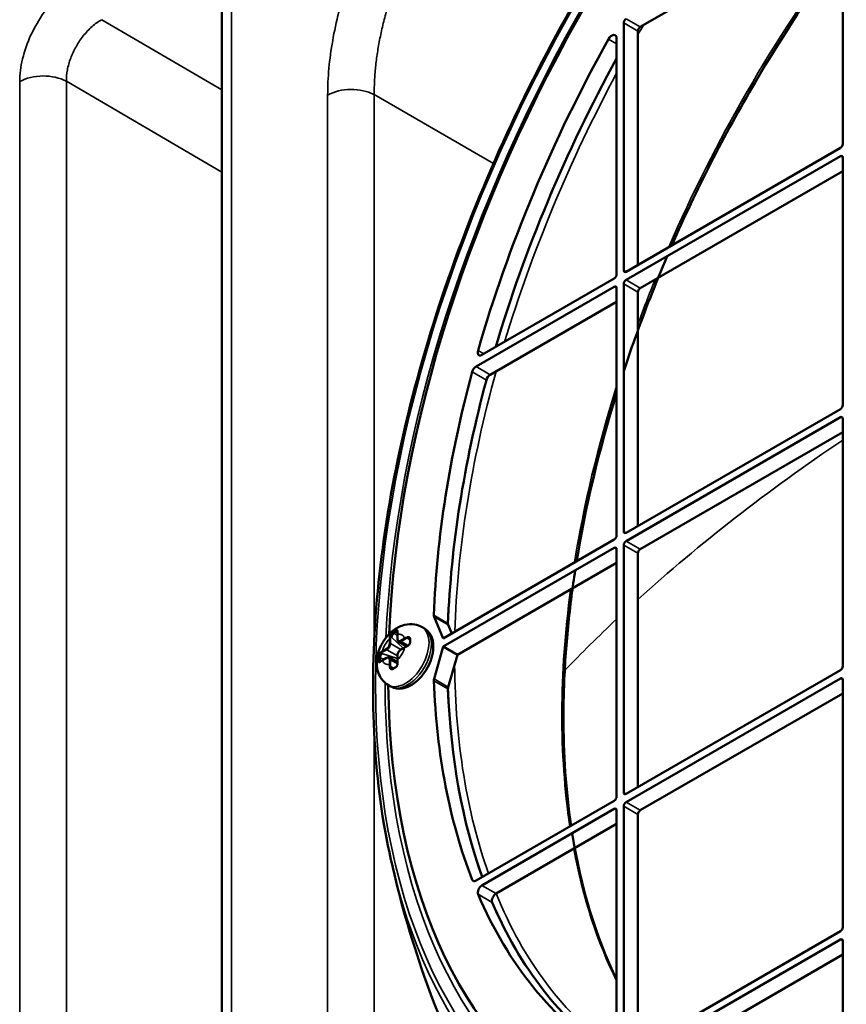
# Model space of a CAD drawing. Header units: millimetres. Extents: x 50 to 3176, y 50 to 2109.
# Tile 496 of 656: x 1862 to 1912, y 546 to 605. Entities that reach past the tile are written whole.
import ezdxf

# ---------------------------------------------------------------- set-up
doc = ezdxf.new("R2010")
doc.units = ezdxf.units.MM
doc.header["$LTSCALE"] = 10
doc.layers.add('Visible (ISO)', color=7, linetype='Continuous', lineweight=50)
doc.layers.add('Visible Narrow (ISO)', color=7, linetype='Continuous', lineweight=35)

msp = doc.modelspace()

# ---------------------------------------------------------------- linework, layer by layer
at = {"layer": 'Visible (ISO)'}
for p, q in [((1911.3947, 612.2648), (1911.3947, 597.4862)), ((1899.3031, 604.4672), (1911.3947, 611.4483)), ((1874.2974, 607.6889), (1874.2974, 486.9566)), ((1898.3132, 589.9336), (1898.3132, 604.7122)), ((1899.1617, 590.2602), (1899.1617, 604.2223)), ((1897.8889, 603.7935), (1897.8889, 589.6886)), ((1911.2532, 597.2412), (1898.4546, 589.8519)), ((1898.4546, 589.362), (1911.2532, 596.7513)), ((1911.3947, 596.6697), (1911.3947, 581.8911)), ((1899.3031, 588.8722), (1911.3947, 595.8532)), ((1897.7475, 589.4437), (1889.8401, 584.8784)), ((1889.4901, 584.1864), (1897.7475, 588.9538)), ((1897.8889, 588.8722), (1897.8889, 574.0936)), ((1898.3132, 574.3385), (1898.3132, 589.1171)), ((1899.1617, 574.6651), (1899.1617, 588.6272)), ((1890.3386, 583.6965), (1897.8889, 588.0557)), ((1911.2532, 581.6462), (1898.4546, 574.2569)), ((1898.4546, 573.767), (1911.2532, 581.1563)), ((1911.3947, 581.0746), (1911.3947, 566.296)), ((1899.3031, 573.2771), (1911.3947, 580.2581)), ((1897.7475, 573.8486), (1887.5296, 567.9493)), ((1898.3132, 558.7434), (1898.3132, 573.522)), ((1887.5296, 567.4594), (1897.7475, 573.3587)), ((1897.8889, 573.2771), (1897.8889, 558.4985)), ((1899.1617, 559.07), (1899.1617, 573.0321)), ((1897.8889, 572.4606), (1888.3782, 566.9695)), ((1886.9809, 569.2454), (1887.5296, 567.9493)), ((1888.0448, 568.2468), (1887.8295, 568.7555)), ((1884.5953, 568.2556), (1884.7367, 568.3373)), ((1884.7928, 568.1836), (1884.7928, 567.9086)), ((1886.4085, 568.5384), (1886.2671, 568.62)), ((1885.3489, 567.4741), (1884.8696, 567.7509)), ((1885.509, 567.959), (1885.5091, 567.959)), ((1884.7928, 566.9288), (1884.7928, 566.6539)), ((1885.2327, 567.4158), (1884.9946, 567.2783)), ((1887.5296, 567.4594), (1886.9809, 565.5298)), ((1887.5296, 567.4594), (1888.3782, 566.9695)), ((1887.8295, 565.0399), (1888.3782, 566.9695)), ((1883.7468, 566.6226), (1883.7468, 566.7859)), ((1884.1461, 566.7884), (1883.9079, 566.6509)), ((1884.8003, 566.5241), (1884.3211, 566.8008)), ((1884.4605, 566.1429), (1884.4605, 566.1429)), ((1911.2532, 566.0511), (1898.4546, 558.6618)), ((1884.4085, 565.0743), (1884.2671, 565.1559)), ((1898.4546, 558.1719), (1911.2532, 565.5612)), ((1911.3947, 565.4795), (1911.3947, 550.7009)), ((1899.3031, 557.682), (1911.3947, 564.663)), ((1897.7475, 558.2535), (1889.4901, 553.4861)), ((1889.8393, 553.1978), (1897.7475, 557.7636)), ((1897.8889, 557.682), (1897.8889, 543.5772)), ((1898.3132, 543.1483), (1898.3132, 557.9269)), ((1899.1617, 543.4749), (1899.1617, 557.437)), ((1890.6886, 552.7084), (1897.8889, 556.8655)), ((1911.2532, 550.456), (1898.4546, 543.0667)), ((1898.9496, 542.8626), (1911.2532, 549.9661)), ((1911.3947, 549.8844), (1911.3947, 540.8141)), ((1899.7981, 542.3727), (1911.3947, 549.0679))]:
    msp.add_line(p, q, dxfattribs=at)
for centre, major_axis, ratio, start_param, end_param in [((1925.1125, 589.4029), (28.9, 50.0563), 0.5773503, 2.3697486, 7.0550293), ((1925.1125, 589.4029), (28.9, 50.0563), 0.5773503, 0.8354587, 2.306134), ((1898.4546, 604.7938), (-0.1, -0.1732), 0.5773503, 3.9269908, 5.4977871), ((1897.6061, 603.6302), (0.2, 0.3464), 0.5773503, 5.4977871, 7.880702), ((1899.3031, 604.3039), (0.1, 0.1732), 0.5773503, 0.7853982, 2.3561945), ((1925.1125, 589.4029), (-27, -46.7654), 0.5773503, 4.7391093, 5.120819), ((1925.9611, 588.913), (27, 46.7654), 0.5773503, 1.611338, 1.964796), ((1911.2532, 597.4045), (0.1, 0.1732), 0.5773503, 3.9269908, 5.4977871), ((1911.2532, 596.588), (0.1, 0.1732), 0.5773503, 5.4977871, 7.0685835), ((1898.4546, 590.0152), (-0.1, -0.1732), 0.5773503, 5.4977871, 7.0685835), ((1897.7475, 589.607), (0.1, 0.1732), 0.5773503, 3.9269908, 5.4977871), ((1898.4546, 589.1987), (-0.1, -0.1732), 0.5773503, 3.9269908, 5.4977871), ((1897.7475, 588.7905), (0.1, 0.1732), 0.5773503, 5.4977871, 7.0685835), ((1899.3031, 588.7089), (0.1, 0.1732), 0.5773503, 0.7853982, 2.3561945), ((1889.8403, 585.1643), (-0.175, -0.3031), 0.5773503, 5.1247094, 7.0678), ((1889.4901, 583.9006), (-0.175, -0.3031), 0.5773503, 3.9269908, 5.1467247), ((1925.1125, 589.4029), (-27, -46.7654), 0.5773503, 5.1467247, 5.4533585), ((1925.9611, 588.913), (27, 46.7654), 0.5773503, 2.0051321, 2.3117659), ((1890.3386, 583.4107), (0.175, 0.3031), 0.5773503, 0.7853982, 2.0051321), ((1911.2532, 581.8095), (0.1, 0.1732), 0.5773503, 3.9269908, 5.4977871), ((1911.2532, 580.993), (0.1, 0.1732), 0.5773503, 5.4977871, 7.0685835), ((1897.7475, 574.0119), (0.1, 0.1732), 0.5773503, 3.9269908, 5.4977871), ((1898.4546, 574.4202), (-0.1, -0.1732), 0.5773503, 5.4977871, 7.0685835), ((1897.7475, 573.1954), (0.1, 0.1732), 0.5773503, 5.4977871, 7.0685835), ((1898.4546, 573.6037), (-0.1, -0.1732), 0.5773503, 3.9269908, 5.4977871), ((1899.3031, 573.1138), (0.1, 0.1732), 0.5773503, 0.7853982, 2.3561945), ((1887.1784, 569.4489), (-0.15, -0.2598), 0.5773503, 5.4533585, 5.8720995), ((1888.0269, 568.959), (0.15, 0.2598), 0.5773503, 2.3117659, 2.7305069), ((1884.5748, 568.1042), (-0.1189, -0.1619), 0.489113, 3.980957, 5.5517108), ((1884.7162, 568.1858), (-0.119, -0.1619), 0.4890787, 3.4671932, 3.9809001), ((1884.8517, 568.3117), (-0.0495, 0.0073), 0.6598618, 0.0001502, 0.0005767), ((1885.4233, 567.7775), (0.1249, 0.1578), 0.6530097, 0.2246268, 0.8812869), ((1883.8677, 566.8794), (0.0808, 0.184), 0.4891137, 0.7314759, 2.3022245), ((1885.3821, 567.434), (-0.0194, 0.0461), 0.4808759, 6.283141, 6.2835425), ((1883.8677, 566.7161), (0.0808, 0.184), 0.4890808, 2.3022833, 2.8159922), ((1883.8264, 566.5358), (-0.031, 0.0392), 0.6598704, 6.2825969, 6.283038), ((1884.8517, 566.5154), (-0.0496, -0.0063), 0.4808777, 6.2828591, 6.2832397), ((1884.5748, 566.3079), (0.0741, 0.1871), 0.6530091, 2.260298, 2.9169595), ((1911.2532, 566.2144), (0.1, 0.1732), 0.5773503, 3.9269908, 5.4977871), ((1887.1784, 565.5542), (-0.15, -0.2598), 0.5773503, 5.1234747, 5.5422157), ((1925.1125, 589.4029), (-27, -46.7654), 0.5773503, 5.5422157, 5.8488496), ((1911.2532, 565.3979), (0.1, 0.1732), 0.5773503, 5.4977871, 7.0685835), ((1888.0269, 565.0643), (0.15, 0.2598), 0.5773503, 1.9818821, 2.4006231), ((1925.9611, 588.913), (27, 46.7654), 0.5773503, 2.4006231, 2.6881855), ((1898.4546, 558.8251), (-0.1, -0.1732), 0.5773503, 5.4977871, 7.0685835), ((1897.7475, 558.4168), (0.1, 0.1732), 0.5773503, 3.9269908, 5.4977871), ((1898.4546, 558.0086), (-0.1, -0.1732), 0.5773503, 3.9269908, 5.4977871), ((1897.7475, 557.6003), (0.1, 0.1732), 0.5773503, 5.4977871, 7.0685835), ((1899.3031, 557.5187), (0.1, 0.1732), 0.5773503, 0.7853982, 2.3561945), ((1925.3951, 589.2397), (-29.7356, -51.5036), 0.5773503, 5.7230446, 5.7240914), ((1889.4901, 553.7719), (-0.175, -0.3031), 0.5773503, 5.8488496, 7.0685835), ((1889.8403, 552.9126), (-0.175, -0.3031), 0.5773503, 3.9309088, 5.8741489), ((1925.1125, 589.4029), (-27, -46.7654), 0.5773503, 5.8747765, 6.2564649), ((1890.6888, 552.4227), (0.175, 0.3031), 0.5773503, 0.7861816, 2.7292723), ((1925.9611, 588.913), (-27, -46.7654), 0.5773503, 5.8747552, 6.2291089), ((1911.2532, 550.6193), (0.1, 0.1732), 0.5773503, 3.9269908, 5.4977871), ((1911.2532, 549.8028), (0.1, 0.1732), 0.5773503, 5.4977871, 7.0685835)]:
    msp.add_ellipse(centre, major_axis=major_axis, ratio=ratio, start_param=start_param, end_param=end_param, dxfattribs=at)
for points, knots in [([(1884.405, 554.7283), (1883.3941, 559.239), (1883.1001, 564.3334), (1883.961, 575.1907), (1885.1183, 580.9529), (1888.7628, 592.5554), (1891.2486, 598.3935), (1897.2958, 609.5592), (1900.8558, 614.885), (1908.6934, 624.4903), (1912.9699, 628.7679), (1921.8146, 635.8427), (1926.3815, 638.6378), (1932.1826, 641.1048), (1933.4915, 641.5885), (1934.7879, 641.9939)], [4.4871315, 4.4871315, 4.4871315, 4.4871315, 4.8080491, 4.8080491, 5.1294614, 5.1294614, 5.450637, 5.450637, 5.7716793, 5.7716793, 6.0927957, 6.0927957, 6.414149, 6.414149, 6.5084428, 6.5084428, 6.5084428, 6.5084428]), ([(1897.5656, 538.4188), (1900.7693, 536.8337), (1904.4606, 536.1294), (1912.4268, 536.5653), (1916.6942, 537.6912), (1925.3755, 541.6519), (1929.7865, 544.4786), (1938.317, 551.5514), (1942.4349, 555.7961), (1949.9597, 565.2768), (1953.3651, 570.5114), (1959.1158, 581.4393), (1961.4601, 587.1307), (1964.8496, 598.3904), (1965.8946, 603.9568), (1966.5829, 614.3973), (1966.2266, 619.2697), (1964.1575, 627.8316), (1962.4443, 631.5176), (1958.789, 636.1452), (1957.2289, 637.5944), (1955.4925, 638.7513)], [2.3932609, 2.3932609, 2.3932609, 2.3932609, 2.7165649, 2.7165649, 3.0370941, 3.0370941, 3.3562726, 3.3562726, 3.6754549, 3.6754549, 3.99478, 3.99478, 4.314142, 4.314142, 4.6334149, 4.6334149, 4.9525427, 4.9525427, 5.2720049, 5.2720049, 5.4607208, 5.4607208, 5.4607208, 5.4607208]), ([(1901.195, 591.4341), (1902.6399, 594.7396), (1904.3046, 598.001), (1907.7696, 603.9001), (1909.5257, 606.5644), (1911.3947, 609.1005)], [5.30625024, 5.30625024, 5.30625024, 5.30625024, 5.51074456, 5.51074456, 5.68932405, 5.68932405, 5.68932405, 5.68932405]), ([(1898.3132, 583.9152), (1898.5248, 584.5567), (1898.7453, 585.1986), (1899.564, 587.4912), (1900.2112, 589.141), (1900.9127, 590.7812)], [5.15212025, 5.15212025, 5.15212025, 5.15212025, 5.19149654, 5.19149654, 5.29279785, 5.29279785, 5.29279785, 5.29279785]), ([(1895.1656, 556.7629), (1895.0134, 557.7984), (1894.8993, 558.8634), (1894.7471, 561.0591), (1894.7099, 562.1906), (1894.7148, 564.4996), (1894.7569, 565.6772), (1894.919, 568.0561), (1895.0381, 569.2569), (1895.2614, 570.9831), (1895.3341, 571.4959), (1895.4135, 572.0112)], [4.55724786, 4.55724786, 4.55724786, 4.55724786, 4.63556241, 4.63556241, 4.71485383, 4.71485383, 4.79413279, 4.79413279, 4.872411, 4.872411, 4.90525235, 4.90525235, 4.90525235, 4.90525235]), ([(1884.2671, 565.1559), (1884.1364, 565.2314), (1884.0196, 565.3295), (1883.8228, 565.5556), (1883.7461, 565.6843), (1883.6235, 565.9697), (1883.5875, 566.1262), (1883.549, 566.4756), (1883.5609, 566.6652), (1883.6318, 567.0641), (1883.7003, 567.2706), (1883.8834, 567.6634), (1883.9986, 567.8492), (1884.2725, 568.1893), (1884.4308, 568.3439), (1884.7945, 568.5993), (1884.9988, 568.7043), (1885.4186, 568.8021), (1885.6174, 568.8162), (1885.9748, 568.7539), (1886.1282, 568.7002), (1886.2671, 568.62)], [3.9269908, 3.9269908, 3.9269908, 3.9269908, 4.12295, 4.12295, 4.3341371, 4.3341371, 4.5935061, 4.5935061, 4.9372215, 4.9372215, 5.3473781, 5.3473781, 5.7608419, 5.7608419, 6.1755249, 6.1755249, 6.5732176, 6.5732176, 6.860204, 6.860204, 7.0685835, 7.0685835, 7.0685835, 7.0685835]), ([(1884.4085, 565.0743), (1884.5193, 565.0103), (1884.6433, 564.9701), (1884.9069, 564.9365), (1885.0464, 564.9474), (1885.3456, 565.0184), (1885.5037, 565.0883), (1885.8208, 565.2831), (1885.9783, 565.4136), (1886.2665, 565.715), (1886.3973, 565.8858), (1886.6213, 566.25), (1886.7148, 566.4431), (1886.8571, 566.8374), (1886.9058, 567.0385), (1886.9492, 567.435), (1886.9436, 567.6305), (1886.8656, 567.9871), (1886.7968, 568.1509), (1886.6137, 568.3894), (1886.5179, 568.4752), (1886.4085, 568.5384)], [2.3561945, 2.3561945, 2.3561945, 2.3561945, 2.5937329, 2.5937329, 2.8552688, 2.8552688, 3.1735816, 3.1735816, 3.526728, 3.526728, 3.878916, 3.878916, 4.2276179, 4.2276179, 4.5783822, 4.5783822, 4.9330689, 4.9330689, 5.2633053, 5.2633053, 5.4977871, 5.4977871, 5.4977871, 5.4977871]), ([(1884.7928, 568.1836), (1884.7928, 568.1929), (1884.7929, 568.2022), (1884.7934, 568.2207), (1884.7938, 568.2299), (1884.7948, 568.2481), (1884.7954, 568.2572), (1884.7969, 568.2751), (1884.7978, 568.284), (1884.7999, 568.3016), (1884.801, 568.3103), (1884.8023, 568.319)], [4.71200482, 4.71200482, 4.71200482, 4.71200482, 4.74303617, 4.74303617, 4.77406753, 4.77406753, 4.80509888, 4.80509888, 4.83613024, 4.83613024, 4.86716159, 4.86716159, 4.86716159, 4.86716159]), ([(1884.8023, 568.319), (1884.8043, 568.3328), (1884.8048, 568.3449), (1884.8035, 568.3611), (1884.8019, 568.3658), (1884.8008, 568.3681), (1884.8006, 568.3684), (1884.8006, 568.3684)], [0, 0, 0, 0, 0.006113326, 0.006113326, 0.011682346, 0.011682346, 0.013776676, 0.013776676, 0.013776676, 0.013776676]), ([(1884.7928, 567.9086), (1884.7928, 567.8956), (1884.7937, 567.8829), (1884.7974, 567.8582), (1884.8002, 567.8462), (1884.8079, 567.823), (1884.8129, 567.812), (1884.8252, 567.7912), (1884.8325, 567.7815), (1884.8495, 567.7644), (1884.8591, 567.7569), (1884.8696, 567.7509)], [1.57079633, 1.57079633, 1.57079633, 1.57079633, 1.72787596, 1.72787596, 1.88495559, 1.88495559, 2.04203522, 2.04203522, 2.19911486, 2.19911486, 2.35619449, 2.35619449, 2.35619449, 2.35619449]), ([(1885.3627, 567.4801), (1885.3792, 567.487), (1885.3967, 567.4964), (1885.4309, 567.5189), (1885.448, 567.5325), (1885.48, 567.563), (1885.4951, 567.5804), (1885.5198, 567.6162), (1885.5298, 567.6349), (1885.543, 567.6701), (1885.5468, 567.6871), (1885.5482, 567.7073), (1885.5483, 567.7118), (1885.5482, 567.7162)], [0, 0, 0, 0, 0.006407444, 0.006407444, 0.012915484, 0.012915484, 0.01968108, 0.01968108, 0.026218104, 0.026218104, 0.03227978, 0.03227978, 0.034077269, 0.034077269, 0.034077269, 0.034077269]), ([(1885.5482, 567.882), (1885.5486, 567.8964), (1885.5464, 567.9092), (1885.538, 567.9313), (1885.5316, 567.9407), (1885.5191, 567.9524), (1885.5143, 567.956), (1885.5091, 567.959)], [0, 0, 0, 0, 0.006217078, 0.006217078, 0.012799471, 0.012799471, 0.016207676, 0.016207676, 0.016207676, 0.016207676]), ([(1885.5482, 567.7162), (1885.5479, 567.7274), (1885.5477, 567.7385), (1885.5474, 567.7608), (1885.5473, 567.772), (1885.5472, 567.7941), (1885.5472, 567.8052), (1885.5473, 567.8273), (1885.5474, 567.8383), (1885.5477, 567.8602), (1885.5479, 567.8711), (1885.5482, 567.882)], [4.682864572, 4.682864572, 4.682864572, 4.682864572, 4.694674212, 4.694674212, 4.706483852, 4.706483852, 4.718293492, 4.718293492, 4.730103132, 4.730103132, 4.741912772, 4.741912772, 4.741912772, 4.741912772]), ([(1884.9946, 567.2783), (1884.9721, 567.2653), (1884.9506, 567.2489), (1884.9103, 567.2105), (1884.8916, 567.1886), (1884.8581, 567.1411), (1884.8433, 567.1156), (1884.819, 567.0629), (1884.8094, 567.0357), (1884.7963, 566.9816), (1884.7928, 566.9547), (1884.7928, 566.9288)], [0, 0, 0, 0, 0.3141593, 0.3141593, 0.6283185, 0.6283185, 0.9424778, 0.9424778, 1.2566371, 1.2566371, 1.5707963, 1.5707963, 1.5707963, 1.5707963]), ([(1885.2327, 567.4158), (1885.2408, 567.4205), (1885.249, 567.4251), (1885.2657, 567.4341), (1885.2742, 567.4386), (1885.2913, 567.4473), (1885.3, 567.4516), (1885.3175, 567.46), (1885.3264, 567.4641), (1885.3444, 567.4722), (1885.3535, 567.4762), (1885.3627, 567.48)], [4.71201441, 4.71201441, 4.71201441, 4.71201441, 4.74303539, 4.74303539, 4.77406586, 4.77406586, 4.80509632, 4.80509632, 4.83612679, 4.83612679, 4.86715726, 4.86715726, 4.86715726, 4.86715726]), ([(1883.7518, 566.5518), (1883.7518, 566.5518), (1883.7531, 566.5516), (1883.7586, 566.553), (1883.7624, 566.5543), (1883.7735, 566.5596), (1883.7817, 566.5646), (1883.7921, 566.5725), (1883.7938, 566.5737), (1883.7954, 566.575)], [0.004102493, 0.004102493, 0.004102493, 0.004102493, 0.008275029, 0.008275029, 0.011892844, 0.011892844, 0.016990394, 0.016990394, 0.017897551, 0.017897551, 0.017897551, 0.017897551]), ([(1883.7954, 566.575), (1883.8022, 566.5804), (1883.8092, 566.5858), (1883.8235, 566.5964), (1883.8307, 566.6016), (1883.8455, 566.6118), (1883.853, 566.6169), (1883.8683, 566.6269), (1883.8761, 566.6318), (1883.8918, 566.6415), (1883.8998, 566.6462), (1883.9079, 566.6509)], [4.55762655, 4.55762655, 4.55762655, 4.55762655, 4.58865364, 4.58865364, 4.61968073, 4.61968073, 4.65070782, 4.65070782, 4.68173491, 4.68173491, 4.712762, 4.712762, 4.712762, 4.712762]), ([(1884.3211, 566.8008), (1884.3106, 566.8068), (1884.2993, 566.8114), (1884.2759, 566.8175), (1884.2639, 566.819), (1884.2398, 566.8193), (1884.2277, 566.8181), (1884.2038, 566.8132), (1884.192, 566.8096), (1884.1687, 566.8005), (1884.1573, 566.7949), (1884.1461, 566.7884)], [5.49778714, 5.49778714, 5.49778714, 5.49778714, 5.65486678, 5.65486678, 5.81194641, 5.81194641, 5.96902604, 5.96902604, 6.12610567, 6.12610567, 6.28318531, 6.28318531, 6.28318531, 6.28318531]), ([(1884.6904, 566.2304), (1884.7037, 566.2377), (1884.7172, 566.2481), (1884.7413, 566.2734), (1884.7523, 566.2884), (1884.7711, 566.3212), (1884.7792, 566.3394), (1884.7924, 566.3782), (1884.7974, 566.3992), (1884.8037, 566.4416), (1884.8049, 566.4634), (1884.8038, 566.4924), (1884.8032, 566.501), (1884.8021, 566.5092)], [0, 0, 0, 0, 0.006211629, 0.006211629, 0.012121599, 0.012121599, 0.018066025, 0.018066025, 0.024424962, 0.024424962, 0.031137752, 0.031137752, 0.034088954, 0.034088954, 0.034088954, 0.034088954]), ([(1884.8021, 566.5092), (1884.8009, 566.5191), (1884.7998, 566.5289), (1884.7978, 566.5485), (1884.7969, 566.5583), (1884.7954, 566.5777), (1884.7948, 566.5873), (1884.7938, 566.6065), (1884.7934, 566.6161), (1884.7929, 566.6351), (1884.7928, 566.6445), (1884.7928, 566.6539)], [4.55763096, 4.55763096, 4.55763096, 4.55763096, 4.58865717, 4.58865717, 4.61968339, 4.61968339, 4.65070961, 4.65070961, 4.68173582, 4.68173582, 4.71275261, 4.71275261, 4.71275261, 4.71275261]), ([(1884.4605, 566.1429), (1884.4742, 566.135), (1884.489, 566.1316), (1884.5178, 566.1339), (1884.5322, 566.1386), (1884.5468, 566.1475)], [0, 0, 0, 0, 0.008810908, 0.008810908, 0.016175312, 0.016175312, 0.016175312, 0.016175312]), ([(1884.5468, 566.1475), (1884.5514, 566.1503), (1884.5561, 566.1532), (1884.5655, 566.1588), (1884.5701, 566.1616), (1884.5796, 566.1673), (1884.5843, 566.1701), (1884.5937, 566.1757), (1884.5985, 566.1785), (1884.608, 566.184), (1884.6128, 566.1868), (1884.6176, 566.1896)], [4.682809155, 4.682809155, 4.682809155, 4.682809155, 4.688740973, 4.688740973, 4.694672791, 4.694672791, 4.700604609, 4.700604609, 4.706536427, 4.706536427, 4.712468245, 4.712468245, 4.712468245, 4.712468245]), ([(1884.6176, 566.1896), (1884.6224, 566.1923), (1884.6272, 566.1951), (1884.6368, 566.2006), (1884.6416, 566.2033), (1884.6513, 566.2088), (1884.6562, 566.2115), (1884.6659, 566.2169), (1884.6708, 566.2196), (1884.6806, 566.225), (1884.6855, 566.2277), (1884.6904, 566.2304)], [4.712359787, 4.712359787, 4.712359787, 4.712359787, 4.718271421, 4.718271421, 4.724183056, 4.724183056, 4.73009469, 4.73009469, 4.736006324, 4.736006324, 4.741917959, 4.741917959, 4.741917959, 4.741917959]), ([(1884.4149, 554.6844), (1884.9201, 552.4426), (1885.5681, 550.1379), (1887.2225, 545.4309), (1888.2293, 543.0283), (1890.6751, 538.1913), (1892.1152, 535.7569), (1895.4783, 530.9716), (1897.4026, 528.6213), (1901.7277, 524.1617), (1904.1289, 522.054), (1906.7226, 520.1485)], [1.79710056, 1.79710056, 1.79710056, 1.79710056, 1.89618271, 1.89618271, 1.99526487, 1.99526487, 2.09434703, 2.09434703, 2.19342919, 2.19342919, 2.29251134, 2.29251134, 2.29251134, 2.29251134])]:
    msp.add_open_spline(points, degree=3, knots=knots, dxfattribs=at)
for points in [[(1895.4989, 572.5504), (1896.032, 575.8292), (1896.8343, 579.2006), (1897.8889, 582.5912)], [(1897.8889, 547.5755), (1896.6446, 550.1294), (1895.7496, 553.0713), (1895.2344, 556.3127)]]:
    msp.add_open_spline(points, degree=3, dxfattribs=at)
at = {"layer": 'Visible Narrow (ISO)'}
for p, q in [((1874.8831, 608.5053), (1874.8831, 487.7729)), ((1874.2974, 600.7094), (1867.1315, 604.9029)), ((1899.1617, 604.2223), (1898.3132, 604.7122)), ((1898.4546, 604.9571), (1899.3031, 604.4672)), ((1897.4008, 603.7363), (1897.8889, 603.4545)), ((1883.6592, 603.2972), (1883.6592, 603.2972)), ((1862.2331, 480.4694), (1862.2331, 601.2019)), ((1865.0215, 601.2243), (1874.2974, 595.7961)), ((1865.0215, 601.2243), (1865.0215, 480.4919)), ((1883.4057, 600.4259), (1883.4057, 567.8036)), ((1883.4057, 600.4259), (1890.5285, 596.3134)), ((1880.6275, 502.5134), (1880.6275, 600.3979)), ((1911.3947, 596.6697), (1911.2532, 596.7513)), ((1898.3132, 589.9336), (1898.4546, 589.8519)), ((1898.4546, 589.362), (1899.3031, 588.8722)), ((1897.8889, 588.8722), (1897.7475, 588.9538)), ((1899.1617, 588.6272), (1898.3132, 589.1171)), ((1889.948, 584.9406), (1889.6099, 585.1354)), ((1889.4901, 584.1864), (1890.3386, 583.6965)), ((1889.2577, 583.8647), (1890.1062, 583.3748)), ((1911.3947, 581.0746), (1911.2532, 581.1563)), ((1898.3132, 574.3385), (1898.4546, 574.2569)), ((1899.1617, 573.0321), (1898.3132, 573.522)), ((1898.4546, 573.767), (1899.3031, 573.2771)), ((1897.8889, 573.2771), (1897.7475, 573.3587)), ((1887.815, 568.8476), (1886.9665, 569.3375)), ((1887.8295, 568.7555), (1886.9809, 569.2454)), ((1884.5729, 568.2686), (1884.5953, 568.2556)), ((1884.5953, 568.2556), (1884.7928, 568.074)), ((1884.7367, 568.3373), (1884.7143, 568.3502)), ((1884.7976, 568.2813), (1884.7367, 568.3373)), ((1884.8074, 568.204), (1884.8075, 567.929)), ((1884.3125, 567.6432), (1884.3125, 567.9182)), ((1884.3832, 567.9182), (1884.3832, 567.6432)), ((1884.3832, 567.6432), (1885.0049, 567.2843)), ((1884.4334, 568.0225), (1884.3921, 568.0463)), ((1884.4334, 568.0225), (1885.147, 567.3663)), ((1884.9842, 567.827), (1885.2223, 567.9644)), ((1885.2577, 567.9032), (1885.0196, 567.7657)), ((1885.0196, 567.7657), (1885.4372, 567.5246)), ((1885.4233, 567.9409), (1885.3821, 567.9647)), ((1885.4233, 567.9409), (1885.5472, 567.8091)), ((1883.8264, 567.0665), (1883.8677, 567.0427)), ((1884.7928, 566.7528), (1883.8677, 567.0427)), ((1883.8976, 567.1996), (1884.1357, 567.3371)), ((1884.1711, 567.2758), (1883.9329, 567.1383)), ((1884.7928, 566.9168), (1884.1711, 567.2758)), ((1884.8075, 566.9492), (1884.8074, 566.6743)), ((1885.2223, 567.3929), (1884.9842, 567.2554)), ((1883.7468, 566.7859), (1883.7244, 566.7989)), ((1883.7244, 566.6356), (1883.7468, 566.6226)), ((1884.0028, 566.7057), (1883.7468, 566.7859)), ((1883.7468, 566.6226), (1883.8257, 566.5979)), ((1884.1357, 566.7655), (1883.8976, 566.628)), ((1884.3125, 566.3885), (1884.3125, 566.6634)), ((1884.3832, 566.6634), (1884.3832, 566.3885)), ((1884.8009, 566.4223), (1884.3832, 566.6634)), ((1884.3921, 566.25), (1884.4334, 566.2262)), ((1884.6094, 566.1848), (1884.4334, 566.2262)), ((1886.9665, 565.421), (1887.815, 564.9311)), ((1886.9809, 565.5298), (1887.8295, 565.0399)), ((1911.3947, 565.4795), (1911.2532, 565.5612)), ((1883.4057, 562.2768), (1883.4057, 502.5414)), ((1898.3132, 558.7434), (1898.4546, 558.6618)), ((1898.4546, 558.1719), (1899.3031, 557.682)), ((1897.8889, 557.682), (1897.7475, 557.7636)), ((1899.1617, 557.437), (1898.3132, 557.9269)), ((1889.405, 553.4544), (1889.2577, 553.5394)), ((1890.6886, 552.7084), (1889.8393, 553.1978)), ((1889.6101, 552.6747), (1890.4584, 552.1855)), ((1911.3947, 549.8844), (1911.2532, 549.9661))]:
    msp.add_line(p, q, dxfattribs=at)
msp.add_ellipse((1925.254, 589.3212), major_axis=(-29.5357, -51.1574), ratio=0.5773503, dxfattribs=at)
for centre, major_axis, ratio, start_param, end_param in [((1925.254, 589.3212), (-29.1332, -50.4601), 0.5773503, 5.5025293, 10.2054339), ((1925.254, 589.3212), (-29.1332, -50.4601), 0.5773503, 3.977837, 5.4469409), ((1932.4167, 585.1858), (26.7272, 46.2928), 0.5773503, 1.3751664, 1.7664263), ((1926.1676, 588.7937), (-26.8429, -46.4932), 0.5773503, 4.7062959, 4.718482), ((1925.9611, 588.913), (-26.9928, -46.7529), 0.5773503, 4.7532192, 5.1062789), ((1863.6473, 600.3854), (-2, 0), 0.5773503, 3.9549148, 5.4977761), ((1926.1676, 588.7937), (-26.8429, -46.4932), 0.5773503, 4.7674215, 5.0980716), ((1882.0417, 599.5814), (-2, 0), 0.5773503, 3.961898, 5.497768), ((1932.4167, 585.1858), (26.7272, 46.2928), 0.5773503, 1.8064202, 1.8608588), ((1925.9611, 588.913), (-26.9928, -46.7529), 0.5773503, 5.1448808, 5.4550619), ((1926.1676, 588.7937), (-26.8429, -46.4932), 0.5773503, 5.1342013, 5.4643988), ((1932.4167, 585.1858), (26.7272, 46.2928), 0.5773503, 1.9371615, 2.1560061), ((2047.4658, 518.8469), (170.6651, -9.3787), 0.5383591, 2.5226015, 2.6527358), ((1932.4167, 585.1858), (26.7272, 46.2928), 0.5773503, 2.1902536, 2.5153257), ((2047.4658, 518.8469), (170.6651, -9.3787), 0.5383591, 2.6679841, 2.707048), ((1885.2671, 566.888), (1, 1.7321), 0.5773503, 3.1415927, 6.2831853), ((1885.4085, 566.8063), (-1, -1.7321), 0.5773503, 0, 3.1415927), ((1884.5729, 568.3094), (-0.0261, 0.0426), 0.5941447, 0.3898071, 0.7701947), ((1884.5729, 568.3094), (0.0261, -0.0426), 0.594201, 3.9117147, 5.482573), ((1887.0352, 566.9285), (3.3838, 0), 0.5773483, 2.356164, 2.3857212), ((1884.6426, 568.3508), (0.025, -0.0433), 0.5773337, 3.5497797, 5.4978111), ((1887.0272, 566.9334), (3.3721, 0), 0.5773467, 2.326612, 2.3562721), ((1884.7143, 568.391), (-0.0239, 0.0439), 0.5600223, 0.4193799, 0.799763), ((1884.7143, 568.391), (0.0239, -0.0439), 0.5599951, 3.9413633, 5.5121494), ((1884.8428, 568.1836), (-0.05, 0), 0.5773503, 5.4978393, 6.2831853), ((1884.8517, 568.3117), (-0.0495, 0.0073), 0.6598618, 5.5395703, 6.2833355), ((1884.56, 567.2962), (0.5, 0.866), 0.5773503, 5.855359, 6.7110127), ((1885.8611, 567.4151), (0.8468, -1.2715), 0.493252, 3.6328154, 3.7645824), ((1884.56, 567.2962), (0.5, 0.866), 0.5773503, 1.1429691, 1.9986239), ((1884.1357, 567.5412), (-0.125, -0.2165), 0.5773503, 0.7853981, 2.3561946), ((1884.1711, 567.5208), (-0.15, -0.2598), 0.5773503, 0.7853982, 2.3561945), ((1885.4293, 567.1615), (-0.9377, 1.2204), 0.497277, 0.456502, 0.5880826), ((1884.3478, 567.8978), (-0.05, 0), 0.5773503, 3.9272256, 5.4977388), ((1884.3478, 567.6228), (0.05, 0), 0.5773503, 0.7853955, 2.3561932), ((1884.3568, 568.0259), (-0.0495, 0.0073), 0.6598821, 4.0179944, 5.6379984), ((1885.1303, 567.4871), (-0.5283, 0.9151), 0.577316, 0.6307005, 0.7858162), ((1884.8428, 567.9086), (-0.05, 0), 0.5773503, 5.497787, 6.2831853), ((1884.9842, 568.0311), (-0.125, -0.2165), 0.5773503, 5.4977872, 7.0685835), ((1885.0196, 568.0107), (-0.15, -0.2598), 0.5773503, 0, 0.7853982), ((1885.0196, 567.8065), (0.025, -0.0433), 0.5773503, 3.9269915, 5.4977951), ((1885.9995, 567.4943), (1.0983, -0.0084), 0.6009338, 2.2051802, 2.36152), ((1885.2577, 567.944), (-0.025, 0.0433), 0.5773503, 0.7854311, 2.355965), ((1886.0051, 567.472), (1.0567, 0.0001), 0.5773127, 2.2014347, 2.3565503), ((1885.3821, 568.0055), (0.0194, -0.0461), 0.4808746, 3.9445348, 5.5640953), ((1885.5982, 567.7174), (-0.05, -0.0013), 0.5600325, 5.4834016, 6.2831361), ((1885.5982, 567.8807), (-0.05, 0.0013), 0.5941624, 5.5129891, 6.2832839), ((1885.5982, 567.8807), (-0.05, 0.0013), 0.5941419, 5.1325985, 5.5129877), ((1885.5982, 567.7174), (0.05, 0.0013), 0.5600552, 1.96147, 2.3418582), ((1888.1135, 566.61), (-1.8818, 2.7071), 0.6281028, 0.704031, 0.7347906), ((1888.1135, 566.61), (-1.8818, 2.7071), 0.6281028, 0.7347906, 0.7655502), ((1883.8264, 567.1074), (-0.0311, 0.0392), 0.6598601, 0.6454203, 2.2650862), ((1885.1041, 566.6142), (-1.5185, 0.198), 0.4979027, 5.6927554, 5.8247187), ((1884.6797, 566.7069), (1.0565, 0.0001), 0.5773154, 2.3557644, 2.5109024), ((1883.9329, 567.1792), (0.025, -0.0433), 0.5773503, 3.927049, 5.4976747), ((1884.1711, 567.3166), (-0.025, 0.0433), 0.5773503, 0.7853987, 2.3561938), ((1884.8428, 566.9288), (-0.05, 0), 0.5773503, 5.4977871, 6.2831853), ((1884.56, 567.2962), (-0.5, -0.866), 0.5773503, 1.1429702, 1.9986239), ((1884.9842, 567.0513), (0.125, 0.2165), 0.5773503, 0.7853981, 2.3561945), ((1885.0196, 567.235), (-0.025, 0.0433), 0.5773503, 0, 0.7853976), ((1886.1771, 566.7305), (1.3259, -0.186), 0.6183874, 2.3253847, 2.457349), ((1885.2577, 567.3725), (-0.025, 0.0433), 0.5773503, 0.0002976, 0.7853399), ((1885.3821, 567.434), (-0.0194, 0.0461), 0.4808759, 0.0003572, 0.9010533), ((1885.7486, 565.2446), (1.4255, -2.9728), 0.5216833, 3.9383088, 3.9998281), ((1883.689, 566.7785), (-0.05, 0.0013), 0.5941421, 5.5129952, 5.8933834), ((1883.689, 566.6151), (0.05, 0.0013), 0.5600557, 2.3418655, 2.7222547), ((1883.689, 566.7784), (0.05, -0.0013), 0.5942007, 0.8006108, 2.3714229), ((1883.689, 566.6151), (0.05, 0.0013), 0.5599943, 0.7710192, 2.3419016), ((1886.1188, 565.3348), (-1.6939, 2.9338), 0.5773522, 0.7558725, 0.8149195), ((1883.8264, 566.5358), (-0.031, 0.0392), 0.6598704, 6.2830381, 7.0268974), ((1884.6732, 566.2017), (-1.0976, -0.0391), 0.5721044, 5.4765022, 5.6328398), ((1883.9329, 566.6076), (-0.025, 0.0433), 0.5773503, 0, 0.7853561), ((1884.56, 567.2962), (-0.5, -0.866), 0.5773503, 5.8553583, 6.7110123), ((1884.1357, 566.5614), (0.125, 0.2165), 0.5773503, 5.4977872, 7.0685835), ((1884.1711, 566.7451), (-0.025, 0.0433), 0.5773503, 0, 0.7853975), ((1885.4265, 565.9259), (-0.8835, 1.0175), 0.6671336, 0.6414461, 0.7732146), ((1884.3478, 566.643), (-0.05, 0), 0.5773503, 3.9269915, 5.4977873), ((1884.3478, 566.3681), (0.05, 0), 0.5773503, 0.7855106, 2.3561458), ((1884.1711, 566.541), (0.15, 0.2598), 0.5773503, 5.4977871, 6.2831853), ((1885.1302, 565.9568), (-0.5282, 0.915), 0.5773115, 0.7850316, 0.9401697), ((1884.8428, 566.6539), (-0.05, 0), 0.5773503, 5.4978141, 6.2828893), ((1884.8517, 566.5154), (-0.0496, -0.0063), 0.4808777, 5.381874, 6.282859), ((1885.5641, 566.2137), (0.5418, -0.9553), 0.5529624, 3.9304995, 4.0868385), ((1926.1676, 588.7937), (-26.8429, -46.4932), 0.5773503, 5.5093031, 5.8260425), ((1884.3568, 566.2296), (-0.0496, -0.0063), 0.4808688, 3.8605982, 5.4803326), ((1884.5729, 566.1048), (-0.0261, 0.0426), 0.5941821, 6.2830592, 7.053319), ((1884.5729, 566.1048), (0.0261, -0.0426), 0.594173, 3.9117507, 4.2921338), ((1884.6426, 566.1463), (-0.025, 0.0433), 0.5773671, 6.2831208, 7.4457831), ((1884.7143, 566.1865), (-0.0239, 0.0439), 0.5600307, 0.0000755, 0.7998301), ((1884.7143, 566.1865), (-0.0239, 0.0439), 0.5600526, 0.7997296, 1.1801173), ((1925.9611, 588.913), (-26.9928, -46.7529), 0.5773503, 5.5405124, 5.8298698), ((1932.4167, 585.1858), (-26.7272, -46.2928), 0.5773503, 5.6911234, 5.9168202), ((1925.3951, 589.2397), (-29.7356, -51.5036), 0.5773503, 5.7240914, 7.0685655), ((1925.9611, 588.913), (-26.9928, -46.7529), 0.5773503, 5.8729367, 6.2294677), ((1926.1676, 588.7937), (-26.8429, -46.4932), 0.5773503, 5.861686, 6.2246175)]:
    msp.add_ellipse(centre, major_axis=major_axis, ratio=ratio, start_param=start_param, end_param=end_param, dxfattribs=at)
for points, knots in [([(1880.6275, 600.3979), (1880.6276, 601.45), (1880.8282, 603.612), (1881.723, 607.0975), (1883.1674, 610.5857), (1885.09, 613.9153), (1887.3886, 616.9094), (1889.959, 619.4259), (1891.7304, 620.68), (1892.641, 621.2058)], [0.00000696, 0.00000696, 0.00000696, 0.00000696, 0.14285714, 0.28571429, 0.42857143, 0.57142857, 0.71428571, 0.85714286, 0.9999931, 0.9999931, 0.9999931, 0.9999931]), ([(1883.4057, 600.4259), (1883.4046, 600.6917), (1883.411, 600.962), (1883.4388, 601.51), (1883.4602, 601.7878), (1883.5181, 602.3522), (1883.5548, 602.6388), (1883.6428, 603.2148), (1883.6939, 603.5039), (1883.8116, 604.0902), (1883.8783, 604.3874), (1884.0264, 604.9843), (1884.1078, 605.2841), (1884.2865, 605.8906), (1884.3841, 606.1974), (1884.5938, 606.8111), (1884.7058, 607.1179), (1884.9438, 607.7302), (1885.0698, 608.0356), (1885.3349, 608.6438), (1885.4742, 608.9465), (1885.7654, 609.5478), (1885.9174, 609.8464), (1886.2087, 610.3919), (1886.3463, 610.6397), (1886.6565, 611.1769), (1886.8307, 611.4655), (1887.1899, 612.0346), (1887.3748, 612.3153), (1887.7546, 612.8673), (1887.9494, 613.1387), (1888.3479, 613.6711), (1888.5517, 613.932), (1888.9673, 614.4423), (1889.1791, 614.6917), (1889.5715, 615.1344), (1889.7509, 615.3298), (1890.1437, 615.7425), (1890.3577, 615.9583), (1890.7907, 616.3763), (1891.0097, 616.5786), (1891.4564, 616.9735), (1891.6844, 617.1657), (1892.1383, 617.5303), (1892.3642, 617.703), (1892.8255, 618.0382), (1893.061, 618.2001), (1893.533, 618.5064), (1893.7694, 618.6507), (1894.0058, 618.7858)], [0, 0, 0, 0, 0.04143576, 0.04143576, 0.08285566, 0.08285566, 0.12464175, 0.12464175, 0.166043, 0.166043, 0.2080215, 0.2080215, 0.25, 0.25, 0.29277631, 0.29277631, 0.33555117, 0.33555117, 0.37832988, 0.37832988, 0.4211078, 0.4211078, 0.46389122, 0.46389122, 0.5, 0.5, 0.54294709, 0.54294709, 0.58588973, 0.58588973, 0.62883033, 0.62883033, 0.67176653, 0.67176653, 0.71470131, 0.71470131, 0.75, 0.75, 0.79104866, 0.79104866, 0.832094, 0.832094, 0.87407045, 0.87407045, 0.91512986, 0.91512986, 0.95756483, 0.95756483, 0.99999979, 0.99999979, 0.99999979, 0.99999979]), ([(1862.2331, 601.2019), (1862.2332, 601.642), (1862.3494, 602.5426), (1862.8601, 604.0036), (1863.6542, 605.379), (1864.6638, 606.5517), (1865.3856, 607.1029), (1865.7666, 607.3229)], [0.00000975, 0.00000975, 0.00000975, 0.00000975, 0.2, 0.4, 0.6, 0.8, 1, 1, 1, 1]), ([(1865.0215, 601.2243), (1865.0172, 601.4387), (1865.0372, 601.6677), (1865.0812, 601.9024), (1865.1245, 602.1338), (1865.1911, 602.3707), (1865.2785, 602.6056), (1865.3654, 602.8389), (1865.4729, 603.0701), (1865.5975, 603.2916), (1865.6043, 603.3037), (1865.6112, 603.3159), (1865.6182, 603.328), (1865.7409, 603.5419), (1865.8798, 603.747), (1866.0305, 603.9368), (1866.1946, 604.1431), (1866.3727, 604.3313), (1866.5586, 604.4944), (1866.7445, 604.6575), (1866.9381, 604.7955), (1867.1315, 604.9029)], [0, 0, 0, 0, 0.16560756, 0.16560756, 0.16560756, 0.32888533, 0.32888533, 0.32888533, 0.49109649, 0.49109649, 0.49109649, 0.5, 0.5, 0.5, 0.65747102, 0.65747102, 0.65747102, 0.82874792, 0.82874792, 0.82874792, 1, 1, 1, 1]), ([(1884.3201, 568.0514), (1884.3222, 568.0648), (1884.3254, 568.0782), (1884.3306, 568.0943), (1884.3315, 568.0971), (1884.3364, 568.1108), (1884.3411, 568.1215), (1884.349, 568.1376), (1884.3517, 568.1428), (1884.3601, 568.1579), (1884.3661, 568.1678), (1884.3769, 568.1844), (1884.3815, 568.191), (1884.3956, 568.2106), (1884.4056, 568.2231), (1884.4182, 568.2378), (1884.4207, 568.2407), (1884.4338, 568.2554), (1884.4446, 568.2665), (1884.4579, 568.2793), (1884.4602, 568.2815), (1884.4716, 568.2921), (1884.4809, 568.3002), (1884.4942, 568.3111), (1884.4985, 568.3145), (1884.5135, 568.3261), (1884.5237, 568.3332), (1884.5353, 568.3406), (1884.5372, 568.3418), (1884.5391, 568.3429)], [0.0000006, 0.0000006, 0.0000006, 0.0000006, 0.11777651, 0.11777651, 0.14285714, 0.14285714, 0.23931503, 0.23931503, 0.28571429, 0.28571429, 0.37072129, 0.37072129, 0.42857143, 0.42857143, 0.54367602, 0.54367602, 0.57142857, 0.57142857, 0.69002258, 0.69002258, 0.71428571, 0.71428571, 0.81134316, 0.81134316, 0.85714286, 0.85714286, 0.97647404, 0.97647404, 1, 1, 1, 1]), ([(1884.3921, 568.0463), (1884.3937, 568.0549), (1884.3962, 568.0638), (1884.4037, 568.084), (1884.409, 568.0953), (1884.422, 568.1185), (1884.4296, 568.1302), (1884.4447, 568.1509), (1884.4518, 568.16), (1884.4612, 568.171), (1884.4631, 568.1731), (1884.4743, 568.1858), (1884.4842, 568.1961), (1884.5012, 568.2127), (1884.5083, 568.2192), (1884.5184, 568.228), (1884.5214, 568.2305), (1884.5343, 568.2413), (1884.5442, 568.249), (1884.5603, 568.2604), (1884.5667, 568.2647), (1884.5729, 568.2686)], [0, 0, 0, 0, 0.11210495, 0.11210495, 0.25, 0.25, 0.39019772, 0.39019772, 0.5, 0.5, 0.52659297, 0.52659297, 0.65927173, 0.65927173, 0.75, 0.75, 0.78823433, 0.78823433, 0.91474082, 0.91474082, 1, 1, 1, 1]), ([(1884.6097, 568.3848), (1884.6017, 568.3802), (1884.5857, 568.3709), (1884.5622, 568.3569), (1884.5468, 568.3476), (1884.5391, 568.3429)], [0, 0, 0, 0, 0.33333333, 0.66666667, 0.99997651, 0.99997651, 0.99997651, 0.99997651]), ([(1884.6825, 568.4257), (1884.6744, 568.4213), (1884.6581, 568.4123), (1884.6339, 568.3987), (1884.6177, 568.3895), (1884.6097, 568.3848)], [0.00002292, 0.00002292, 0.00002292, 0.00002292, 0.33333333, 0.66666667, 0.99998821, 0.99998821, 0.99998821, 0.99998821]), ([(1884.6825, 568.4257), (1884.6931, 568.4316), (1884.7035, 568.4365), (1884.7157, 568.4413), (1884.7177, 568.4421), (1884.7278, 568.4457), (1884.7357, 568.448), (1884.747, 568.4504), (1884.7507, 568.4511), (1884.7625, 568.4525), (1884.77, 568.4524), (1884.7785, 568.4509), (1884.7802, 568.4506), (1884.7887, 568.4484), (1884.7948, 568.4454), (1884.8011, 568.4403), (1884.802, 568.4395), (1884.8067, 568.4349), (1884.81, 568.4305), (1884.8142, 568.4224), (1884.8155, 568.4193), (1884.819, 568.4093), (1884.8206, 568.4018), (1884.8217, 568.3901), (1884.8219, 568.3868), (1884.8222, 568.3725), (1884.8213, 568.3601), (1884.8193, 568.344), (1884.8189, 568.3416), (1884.8186, 568.3392)], [0, 0, 0, 0, 0.11877668, 0.11877668, 0.14285714, 0.14285714, 0.2374953, 0.2374953, 0.28571429, 0.28571429, 0.39935092, 0.39935092, 0.42857143, 0.42857143, 0.54922964, 0.54922964, 0.57142857, 0.57142857, 0.66292717, 0.66292717, 0.71428571, 0.71428571, 0.81800279, 0.81800279, 0.85714286, 0.85714286, 0.9790405, 0.9790405, 0.99999943, 0.99999943, 0.99999943, 0.99999943]), ([(1884.7143, 568.3502), (1884.7219, 568.3543), (1884.7293, 568.3578), (1884.7455, 568.3647), (1884.7541, 568.3676), (1884.7637, 568.3699), (1884.7653, 568.3702), (1884.773, 568.3717), (1884.7787, 568.3722), (1884.7905, 568.3717), (1884.7962, 568.3703), (1884.8009, 568.3678)], [0, 0, 0, 0, 0.09707685, 0.09707685, 0.22371266, 0.22371266, 0.25, 0.25, 0.35294526, 0.35294526, 0.48516051, 0.48516051, 0.48516051, 0.48516051]), ([(1885.3527, 568.0308), (1885.3677, 568.0371), (1885.3825, 568.0418), (1885.3993, 568.0454), (1885.4016, 568.0458), (1885.4165, 568.0484), (1885.4286, 568.0493), (1885.4444, 568.049), (1885.4482, 568.0487), (1885.4618, 568.0475), (1885.4714, 568.0458), (1885.4861, 568.0418), (1885.4915, 568.04), (1885.5078, 568.0336), (1885.5179, 568.0279), (1885.529, 568.0197), (1885.531, 568.0181), (1885.5416, 568.0092), (1885.5491, 568.0011), (1885.5566, 567.9901), (1885.5579, 567.9882), (1885.5638, 567.9784), (1885.5678, 567.9699), (1885.5723, 567.9569), (1885.5735, 567.9528), (1885.5774, 567.9372), (1885.5787, 567.9256), (1885.5786, 567.912), (1885.5786, 567.9102), (1885.5785, 567.9084)], [0, 0, 0, 0, 0.1228344, 0.1228344, 0.1428571, 0.1428571, 0.2509853, 0.2509853, 0.2857143, 0.2857143, 0.3751874, 0.3751874, 0.4285714, 0.4285714, 0.5443932, 0.5443932, 0.5714286, 0.5714286, 0.6902747, 0.6902747, 0.7142857, 0.7142857, 0.8121599, 0.8121599, 0.8571429, 0.8571429, 0.9813144, 0.9813144, 1, 1, 1, 1]), ([(1885.5785, 567.7428), (1885.579, 567.7304), (1885.5781, 567.7175), (1885.5757, 567.7041), (1885.5752, 567.7017), (1885.5748, 567.6993), (1885.5742, 567.6969), (1885.572, 567.6863), (1885.5688, 567.6752), (1885.5648, 567.6643), (1885.5628, 567.6587), (1885.5606, 567.6532), (1885.5582, 567.6478), (1885.5527, 567.6351), (1885.5462, 567.6229), (1885.5387, 567.6108), (1885.5367, 567.6076), (1885.5345, 567.6043), (1885.5324, 567.601), (1885.5236, 567.588), (1885.5137, 567.5751), (1885.5026, 567.5626), (1885.5008, 567.5605), (1885.4989, 567.5584), (1885.497, 567.5564), (1885.4881, 567.5467), (1885.4784, 567.5373), (1885.4684, 567.5283), (1885.4634, 567.5239), (1885.4584, 567.5196), (1885.4533, 567.5154), (1885.4409, 567.5054), (1885.4282, 567.4962), (1885.415, 567.4878), (1885.4117, 567.4857), (1885.4083, 567.4836), (1885.4049, 567.4816), (1885.3897, 567.4725), (1885.374, 567.4646), (1885.358, 567.4575), (1885.3562, 567.4568), (1885.3544, 567.456), (1885.3527, 567.4553)], [0, 0, 0, 0, 0.1213009, 0.1213009, 0.1213009, 0.1428571, 0.1428571, 0.1428571, 0.2376759, 0.2376759, 0.2376759, 0.2857143, 0.2857143, 0.2857143, 0.3980318, 0.3980318, 0.3980318, 0.4285714, 0.4285714, 0.4285714, 0.5512043, 0.5512043, 0.5512043, 0.5714286, 0.5714286, 0.5714286, 0.6670789, 0.6670789, 0.6670789, 0.7142857, 0.7142857, 0.7142857, 0.8281347, 0.8281347, 0.8281347, 0.8571429, 0.8571429, 0.8571429, 0.9858595, 0.9858595, 0.9858595, 1, 1, 1, 1]), ([(1885.3821, 567.9647), (1885.3917, 567.9684), (1885.4015, 567.9713), (1885.4238, 567.9756), (1885.4363, 567.9766), (1885.4604, 567.9755), (1885.4721, 567.9736), (1885.4918, 567.9676), (1885.5002, 567.964), (1885.5083, 567.9595), (1885.5087, 567.9592), (1885.509, 567.959)], [0, 0, 0, 0, 0.10999137, 0.10999137, 0.25, 0.25, 0.38882693, 0.38882693, 0.5, 0.5, 0.50548052, 0.50548052, 0.50548052, 0.50548052]), ([(1883.6431, 566.791), (1883.6433, 566.8027), (1883.6442, 566.8153), (1883.6459, 566.8289), (1883.6462, 566.8316), (1883.6466, 566.8343), (1883.6469, 566.8371), (1883.6484, 566.848), (1883.6504, 566.8595), (1883.6527, 566.8711), (1883.654, 566.8773), (1883.6553, 566.8836), (1883.6568, 566.8898), (1883.66, 566.9036), (1883.6638, 566.9173), (1883.668, 566.931), (1883.6693, 566.9349), (1883.6705, 566.9388), (1883.6718, 566.9428), (1883.6769, 566.9581), (1883.6828, 566.9736), (1883.6893, 566.9889), (1883.6904, 566.9913), (1883.6914, 566.9936), (1883.6924, 566.9959), (1883.6976, 567.0076), (1883.7033, 567.0191), (1883.7093, 567.0301), (1883.7124, 567.0359), (1883.7156, 567.0415), (1883.7188, 567.0469), (1883.7265, 567.0597), (1883.7346, 567.0717), (1883.7433, 567.0828), (1883.7454, 567.0855), (1883.7476, 567.0882), (1883.7498, 567.0908), (1883.7602, 567.1031), (1883.7713, 567.1142), (1883.7833, 567.1241), (1883.7842, 567.1249), (1883.7851, 567.1256), (1883.7861, 567.1264)], [0, 0, 0, 0, 0.119125, 0.119125, 0.119125, 0.1428571, 0.1428571, 0.1428571, 0.2360064, 0.2360064, 0.2360064, 0.2857143, 0.2857143, 0.2857143, 0.396855, 0.396855, 0.396855, 0.4285714, 0.4285714, 0.4285714, 0.5524723, 0.5524723, 0.5524723, 0.5714286, 0.5714286, 0.5714286, 0.6656799, 0.6656799, 0.6656799, 0.7142857, 0.7142857, 0.7142857, 0.8288839, 0.8288839, 0.8288839, 0.8571429, 0.8571429, 0.8571429, 0.989737, 0.989737, 0.989737, 1, 1, 1, 1]), ([(1883.7244, 566.7989), (1883.7247, 566.8082), (1883.7254, 566.8182), (1883.7277, 566.8389), (1883.7293, 566.8497), (1883.7318, 566.8639), (1883.7324, 566.8671), (1883.7356, 566.883), (1883.7386, 566.8959), (1883.7456, 566.9217), (1883.7496, 566.9346), (1883.7593, 566.9619), (1883.7652, 566.9763), (1883.7761, 566.999), (1883.7808, 567.0078), (1883.7925, 567.0274), (1883.7997, 567.0378), (1883.8134, 567.0543), (1883.8198, 567.0609), (1883.8264, 567.0665)], [0.00000002, 0.00000002, 0.00000002, 0.00000002, 0.10932097, 0.10932097, 0.2187442, 0.2187442, 0.25, 0.25, 0.375, 0.375, 0.5, 0.5, 0.64888934, 0.64888934, 0.75, 0.75, 0.88826883, 0.88826883, 1, 1, 1, 1]), ([(1883.7861, 566.5508), (1883.7749, 566.542), (1883.7644, 566.5345), (1883.7532, 566.5279), (1883.7518, 566.5271), (1883.7422, 566.5218), (1883.7344, 566.5184), (1883.7245, 566.5154), (1883.722, 566.5147), (1883.7136, 566.513), (1883.7078, 566.5125), (1883.699, 566.5131), (1883.6958, 566.5136), (1883.6861, 566.5162), (1883.6803, 566.5194), (1883.6738, 566.5249), (1883.6726, 566.526), (1883.6665, 566.5323), (1883.6623, 566.5385), (1883.6578, 566.5476), (1883.6571, 566.5493), (1883.6535, 566.5578), (1883.6511, 566.5654), (1883.6483, 566.5774), (1883.6475, 566.5813), (1883.6449, 566.596), (1883.6437, 566.6073), (1883.6432, 566.6212), (1883.6431, 566.6233), (1883.6431, 566.6254)], [0, 0, 0, 0, 0.1253465, 0.1253465, 0.1428571, 0.1428571, 0.2499687, 0.2499687, 0.2857143, 0.2857143, 0.3740097, 0.3740097, 0.4285714, 0.4285714, 0.5438275, 0.5438275, 0.5714286, 0.5714286, 0.6885438, 0.6885438, 0.7142857, 0.7142857, 0.8116697, 0.8116697, 0.8571429, 0.8571429, 0.9791801, 0.9791801, 1, 1, 1, 1]), ([(1883.7524, 566.5518), (1883.7521, 566.552), (1883.7517, 566.5522), (1883.7468, 566.5556), (1883.7428, 566.5601), (1883.737, 566.5699), (1883.7349, 566.5746), (1883.7323, 566.5821), (1883.7316, 566.5843), (1883.7287, 566.5947), (1883.727, 566.6038), (1883.7251, 566.6207), (1883.7246, 566.628), (1883.7244, 566.6356)], [0.51485554, 0.51485554, 0.51485554, 0.51485554, 0.52548022, 0.52548022, 0.6584085, 0.6584085, 0.75, 0.75, 0.78753328, 0.78753328, 0.9142768, 0.9142768, 0.99999998, 0.99999998, 0.99999998, 0.99999998]), ([(1884.8186, 566.5302), (1884.8205, 566.5147), (1884.8216, 566.499), (1884.822, 566.4798), (1884.822, 566.4762), (1884.8218, 566.4594), (1884.821, 566.4463), (1884.8188, 566.4269), (1884.818, 566.4207), (1884.8151, 566.4025), (1884.8127, 566.3903), (1884.8078, 566.3703), (1884.8056, 566.3625), (1884.7984, 566.3391), (1884.7926, 566.3241), (1884.7846, 566.3067), (1884.783, 566.3034), (1884.7743, 566.2859), (1884.7666, 566.2728), (1884.7564, 566.2582), (1884.7547, 566.256), (1884.7458, 566.2441), (1884.7381, 566.2351), (1884.7263, 566.2232), (1884.7225, 566.2196), (1884.7086, 566.2072), (1884.6984, 566.1998), (1884.6862, 566.1928), (1884.6844, 566.1918), (1884.6825, 566.1908)], [0.0000006, 0.0000006, 0.0000006, 0.0000006, 0.11611695, 0.11611695, 0.14285714, 0.14285714, 0.24048209, 0.24048209, 0.28571429, 0.28571429, 0.3718675, 0.3718675, 0.42857143, 0.42857143, 0.5438592, 0.5438592, 0.57142857, 0.57142857, 0.69155404, 0.69155404, 0.71428571, 0.71428571, 0.81136544, 0.81136544, 0.85714286, 0.85714286, 0.97829927, 0.97829927, 1, 1, 1, 1]), ([(1884.5391, 566.1081), (1884.5293, 566.1019), (1884.5192, 566.097), (1884.5063, 566.0926), (1884.5039, 566.0918), (1884.4929, 566.0887), (1884.4839, 566.0871), (1884.4703, 566.086), (1884.4656, 566.0859), (1884.4504, 566.0863), (1884.4403, 566.088), (1884.4278, 566.0917), (1884.4252, 566.0926), (1884.4119, 566.0975), (1884.4016, 566.1029), (1884.39, 566.1111), (1884.3883, 566.1123), (1884.3795, 566.1192), (1884.3726, 566.1257), (1884.3625, 566.1372), (1884.3589, 566.1416), (1884.349, 566.1554), (1884.3432, 566.1653), (1884.3363, 566.1803), (1884.3346, 566.1846), (1884.3277, 566.203), (1884.3238, 566.2185), (1884.3208, 566.2376), (1884.3204, 566.24), (1884.3201, 566.2424)], [0, 0, 0, 0, 0.11695905, 0.11695905, 0.14285714, 0.14285714, 0.23614453, 0.23614453, 0.28571429, 0.28571429, 0.39849325, 0.39849325, 0.42857143, 0.42857143, 0.55086202, 0.55086202, 0.57142857, 0.57142857, 0.66153833, 0.66153833, 0.71428571, 0.71428571, 0.8178296, 0.8178296, 0.85714286, 0.85714286, 0.98213034, 0.98213034, 0.99999943, 0.99999943, 0.99999943, 0.99999943]), ([(1884.4605, 566.1429), (1884.4601, 566.1431), (1884.4598, 566.1434), (1884.451, 566.1486), (1884.443, 566.1547), (1884.4282, 566.1692), (1884.4214, 566.1776), (1884.4149, 566.1877), (1884.4144, 566.1886), (1884.4076, 566.1997), (1884.4024, 566.2111), (1884.3957, 566.2318), (1884.3935, 566.2408), (1884.3921, 566.25)], [0.49452864, 0.49452864, 0.49452864, 0.49452864, 0.5, 0.5, 0.62256168, 0.62256168, 0.75, 0.75, 0.76130983, 0.76130983, 0.90046577, 0.90046577, 1, 1, 1, 1]), ([(1884.5391, 566.1081), (1884.5468, 566.1128), (1884.5622, 566.1222), (1884.5857, 566.1362), (1884.6017, 566.1456), (1884.6097, 566.1502)], [0.00002294, 0.00002294, 0.00002294, 0.00002294, 0.33333333, 0.66666667, 0.99997983, 0.99997983, 0.99997983, 0.99997983]), ([(1884.6097, 566.1502), (1884.6177, 566.1549), (1884.6339, 566.1641), (1884.6581, 566.1776), (1884.6744, 566.1865), (1884.6825, 566.1908)], [0, 0, 0, 0, 0.33333333, 0.66666667, 0.99997651, 0.99997651, 0.99997651, 0.99997651])]:
    msp.add_open_spline(points, degree=3, knots=knots, dxfattribs=at)

doc.saveas('drawing.dxf')
